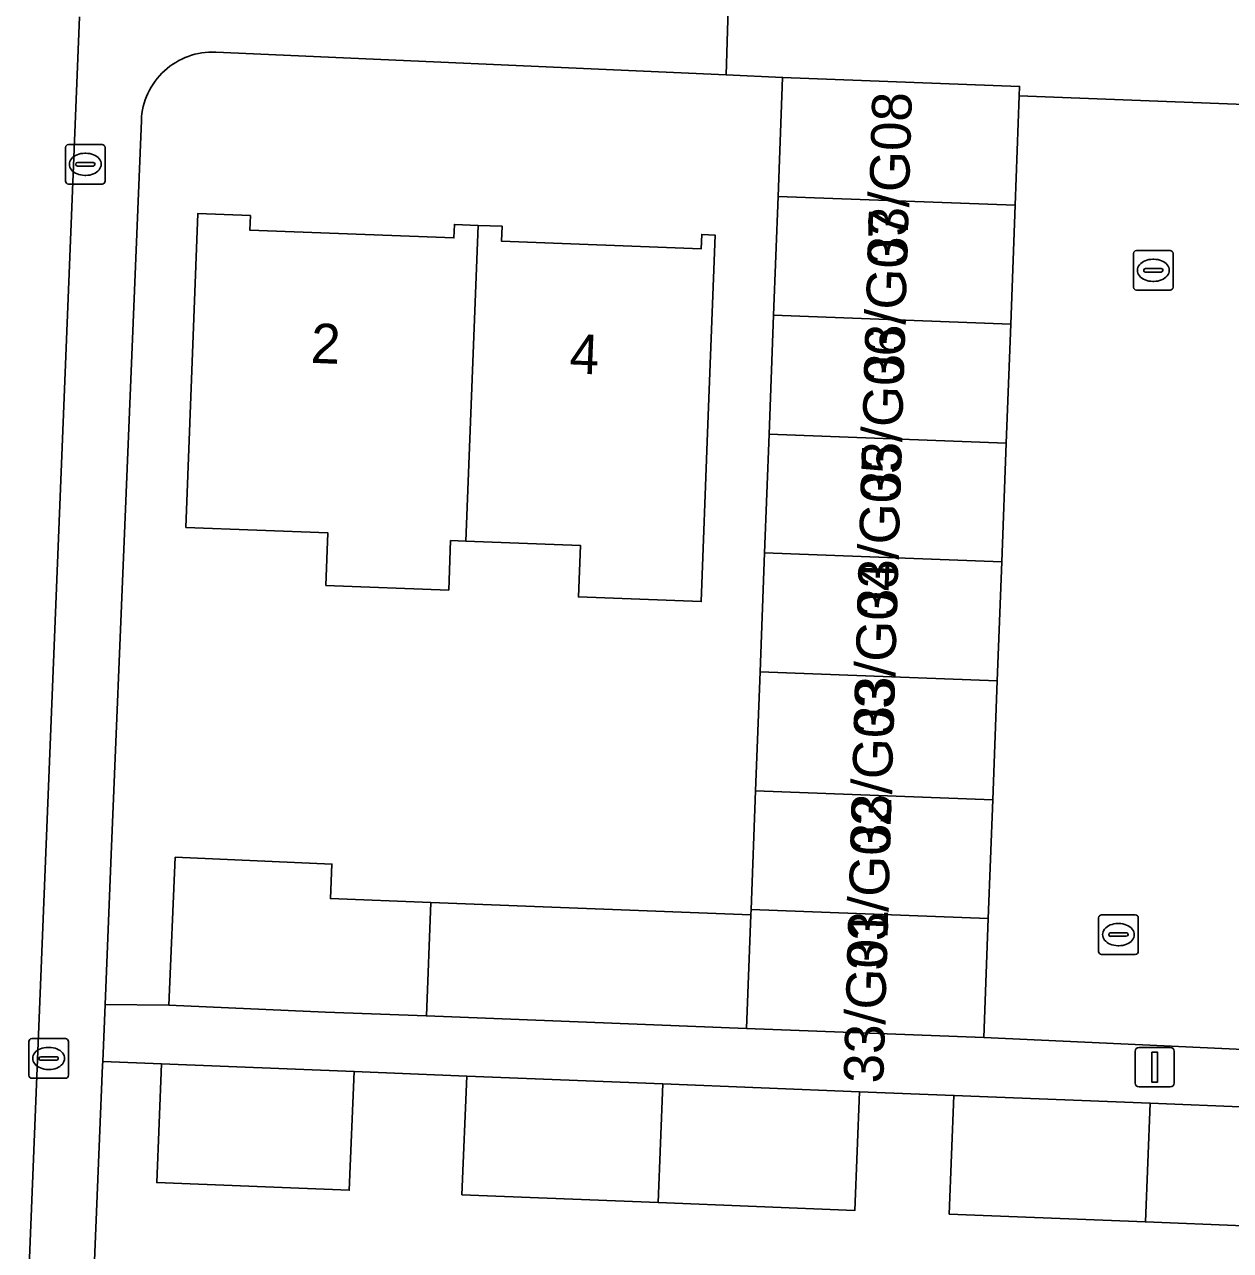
# Model space of a CAD drawing. Extents: x 161354 to 162026, y 386504 to 387460.
# Drawn here: x 161688.63 to 161719.09, y 387311.28 to 387342.24 of the extents above; entities that cross this region are included whole.
import ezdxf

# ---------------------------------------------------------------- set-up
doc = ezdxf.new("R2010")
doc.units = 0
for name, color, linetype in [('IMGEO_Erf', 7, 'Continuous'), ('IMGEO_Kolk', 7, 'Continuous'), ('IMGEO_Lichtmast', 7, 'Continuous'), ('IMGEO_Muur', 7, 'Continuous'), ('IMGEO_Pand', 7, 'Continuous'), ('IMGEO_Pand_nummerreeks', 7, 'Continuous'), ('IMGEO_Rijbaan_lokaal_open', 7, 'Continuous'), ('IMGEO_Rioolput', 7, 'Continuous'), ('IMGEO_Voetpad_open', 7, 'Continuous')]:
    doc.layers.add(name, color=color, linetype=linetype)

msp = doc.modelspace()

# ---------------------------------------------------------------- linework, layer by layer
at = {"layer": 'IMGEO_Erf'}
for points in [[(161707.214, 387325.889), (161707.327, 387328.891), (161707.441, 387331.893), (161707.554, 387334.895), (161707.668, 387337.897), (161707.781, 387340.899), (161706.356, 387340.963), (161693.468, 387341.539)], [(161691.585, 387339.813), (161691.166, 387329.595), (161690.825, 387321.276), (161690.67, 387317.493), (161692.281, 387317.469), (161692.441, 387321.207), (161696.398, 387321.037), (161696.361, 387320.166), (161698.894, 387320.067), (161706.982, 387319.751), (161706.987, 387319.885), (161707.1, 387322.887), (161707.214, 387325.889)], [(161736.6, 387311.215), (161736.719, 387314.213), (161734.31, 387314.309), (161734.191, 387311.311), (161729.234, 387311.508), (161724.278, 387311.706), (161724.398, 387314.703), (161722.033, 387314.797), (161721.914, 387311.8), (161716.945, 387311.998), (161711.989, 387312.195), (161712.108, 387315.193), (161709.726, 387315.287), (161709.607, 387312.29), (161704.639, 387312.488), (161699.683, 387312.685), (161699.802, 387315.683), (161696.956, 387315.796), (161696.837, 387312.798), (161691.974, 387312.992), (161692.093, 387315.99), (161690.611, 387316.049), (161690.607, 387315.961), (161689.731, 387294.569)]]:
    msp.add_lwpolyline(points, dxfattribs=at)
msp.add_lwpolyline([(161699.783, 387329.191), (161699.395, 387329.206), (161699.347, 387327.956), (161696.245, 387328.073), (161696.295, 387329.4), (161692.709, 387329.536), (161693.008, 387337.463), (161694.341, 387337.413), (161694.327, 387337.043), (161699.479, 387336.849), (161699.492, 387337.187), (161700.092, 387337.165), (161700.697, 387337.142), (161700.683, 387336.764), (161705.725, 387336.574), (161705.739, 387336.934), (161706.075, 387336.921), (161705.887, 387331.925), (161705.727, 387327.664), (161702.625, 387327.781), (161702.674, 387329.083)], close=True, dxfattribs=at)
msp.add_arc((161693.386, 387339.738), 1.803, 87.3982, 177.62, dxfattribs=at)
at = {"layer": 'IMGEO_Kolk'}
for p, q in [((161689.668, 387338.28), (161689.668, 387339.132)), ((161689.743, 387339.206), (161690.595, 387339.206)), ((161690.156, 387338.986), (161690.181, 387338.986)), ((161690.669, 387339.132), (161690.669, 387338.28)), ((161689.927, 387338.7), (161689.927, 387338.712)), ((161690.365, 387338.663), (161689.967, 387338.663)), ((161689.97, 387338.749), (161690.368, 387338.749)), ((161690.411, 387338.712), (161690.411, 387338.7)), ((161690.179, 387338.426), (161690.154, 387338.426)), ((161690.595, 387338.206), (161689.743, 387338.206)), ((161688.742, 387315.701), (161688.742, 387316.553)), ((161688.817, 387316.627), (161689.669, 387316.627)), ((161689.23, 387316.407), (161689.255, 387316.407)), ((161689.743, 387316.553), (161689.743, 387315.701)), ((161689.001, 387316.121), (161689.001, 387316.133)), ((161689.439, 387316.084), (161689.041, 387316.084)), ((161689.044, 387316.17), (161689.442, 387316.17)), ((161689.485, 387316.133), (161689.485, 387316.121)), ((161689.253, 387315.847), (161689.228, 387315.847)), ((161689.669, 387315.627), (161688.817, 387315.627))]:
    msp.add_line(p, q, dxfattribs=at)
for points in [[(161689.668, 387338.28), (161689.668, 387339.132)], [(161689.743, 387339.206), (161690.595, 387339.206)], [(161690.669, 387339.132), (161690.669, 387338.28)], [(161690.595, 387338.206), (161689.743, 387338.206)], [(161688.742, 387315.701), (161688.742, 387316.553)], [(161688.817, 387316.627), (161689.669, 387316.627)], [(161689.743, 387316.553), (161689.743, 387315.701)], [(161689.669, 387315.627), (161688.817, 387315.627)]]:
    msp.add_lwpolyline(points, dxfattribs=at)
for centre, radius, start, end in [((161689.745, 387339.13), 0.0765, 91.552, 178.448), ((161689.745, 387339.13), 0.0765, 91.552, 178.448), ((161690.593, 387339.13), 0.0765, 1.552, 88.448), ((161690.593, 387339.13), 0.0765, 1.552, 88.448), ((161689.967, 387338.709), 0.0403, 85.8775, 175.7526), ((161689.964, 387338.699), 0.0366, 178.938, 274.7102), ((161690.368, 387338.706), 0.043, 264.8664, 352.4533), ((161690.372, 387338.711), 0.0386, 1.7309, 96.639), ((161689.745, 387338.282), 0.0765, 181.552, 268.448), ((161689.745, 387338.282), 0.0765, 181.552, 268.448), ((161690.593, 387338.282), 0.0765, 271.552, 358.448), ((161690.593, 387338.282), 0.0765, 271.552, 358.448), ((161688.819, 387316.551), 0.0765, 91.552, 178.448), ((161688.819, 387316.551), 0.0765, 91.552, 178.448), ((161689.667, 387316.551), 0.0765, 1.552, 88.448), ((161689.667, 387316.551), 0.0765, 1.552, 88.448), ((161689.041, 387316.13), 0.0403, 85.8775, 175.7526), ((161689.038, 387316.12), 0.0366, 178.938, 274.7102), ((161689.442, 387316.127), 0.043, 264.8664, 352.4533), ((161689.446, 387316.132), 0.0386, 1.7309, 96.639), ((161688.819, 387315.703), 0.0765, 181.552, 268.448), ((161688.819, 387315.703), 0.0765, 181.552, 268.448), ((161689.667, 387315.703), 0.0765, 271.552, 358.448), ((161689.667, 387315.703), 0.0765, 271.552, 358.448)]:
    msp.add_arc(centre, radius, start, end, dxfattribs=at)
for centre, major_axis, ratio, start_param, end_param in [((161690.155, 387338.706), (-0.387, 0.002), 0.722429, 4.712389, 7.853982), ((161690.18, 387338.706), (-0.39, 0.002), 0.717154, 1.570796, 4.712389), ((161689.229, 387316.127), (-0.387, 0.002), 0.722429, 4.712389, 7.853982), ((161689.254, 387316.127), (-0.39, 0.002), 0.717154, 1.570796, 4.712389)]:
    msp.add_ellipse(centre, major_axis=major_axis, ratio=ratio, start_param=start_param, end_param=end_param, dxfattribs=at)
at = {"layer": 'IMGEO_Lichtmast'}
for p, q in [((161716.783, 387316.407), (161717.573, 387316.407)), ((161717.573, 387316.407), (161716.783, 387316.407)), ((161716.683, 387315.507), (161716.683, 387316.307)), ((161716.683, 387316.307), (161716.683, 387315.507)), ((161717.673, 387316.307), (161717.673, 387315.507)), ((161717.673, 387315.507), (161717.673, 387316.307)), ((161717.573, 387315.407), (161716.783, 387315.407)), ((161716.783, 387315.407), (161717.573, 387315.407))]:
    msp.add_line(p, q, dxfattribs=at)
msp.add_lwpolyline([(161717.103, 387316.282), (161717.253, 387316.282), (161717.253, 387315.532), (161717.103, 387315.532), (161717.103, 387316.282)], dxfattribs=at)
for centre, start, end in [((161716.783, 387316.307), 90, 180), ((161716.783, 387316.307), 90, 180), ((161717.573, 387316.307), 0, 90), ((161717.573, 387316.307), 360, 90), ((161716.783, 387315.507), 180, 270), ((161716.783, 387315.507), 180, 270), ((161717.573, 387315.507), 270, 0), ((161717.573, 387315.507), 270, 0)]:
    msp.add_arc(centre, 0.1, start, end, dxfattribs=at)
at = {"layer": 'IMGEO_Muur'}
msp.add_lwpolyline([(161691.166, 387329.595), (161690.825, 387321.276)], dxfattribs=at)
at = {"layer": 'IMGEO_Pand'}
for points in [[(161713.759, 387340.437), (161713.768, 387340.673), (161707.781, 387340.899), (161707.668, 387337.897), (161713.655, 387337.671)], [(161713.655, 387337.671), (161707.668, 387337.897), (161707.554, 387334.895), (161713.541, 387334.669)], [(161700.092, 387337.165), (161699.492, 387337.187), (161699.479, 387336.849), (161694.327, 387337.043), (161694.341, 387337.413), (161693.008, 387337.463), (161692.709, 387329.536), (161696.295, 387329.4), (161696.245, 387328.073), (161699.347, 387327.956), (161699.395, 387329.206), (161699.783, 387329.191)], [(161699.783, 387329.191), (161702.674, 387329.083), (161702.625, 387327.781), (161705.727, 387327.664), (161705.887, 387331.925), (161706.075, 387336.921), (161705.739, 387336.934), (161705.725, 387336.574), (161700.683, 387336.764), (161700.697, 387337.142), (161700.092, 387337.165)], [(161713.541, 387334.669), (161707.554, 387334.895), (161707.441, 387331.893), (161713.428, 387331.667)], [(161713.428, 387331.667), (161707.441, 387331.893), (161707.327, 387328.891), (161713.314, 387328.665)], [(161713.314, 387328.665), (161707.327, 387328.891), (161707.214, 387325.889), (161713.201, 387325.663)], [(161713.201, 387325.663), (161707.214, 387325.889), (161707.1, 387322.887), (161713.088, 387322.661)], [(161713.088, 387322.661), (161707.1, 387322.887), (161706.987, 387319.885), (161712.974, 387319.659)], [(161698.894, 387320.067), (161696.361, 387320.166), (161696.398, 387321.037), (161692.441, 387321.207), (161692.281, 387317.469), (161696.238, 387317.299), (161698.786, 387317.199)], [(161706.87, 387316.883), (161706.982, 387319.751), (161698.894, 387320.067), (161698.786, 387317.199)], [(161712.861, 387316.657), (161712.974, 387319.659), (161706.987, 387319.885), (161706.982, 387319.751), (161706.87, 387316.883)], [(161696.956, 387315.796), (161692.093, 387315.99), (161691.974, 387312.992), (161696.837, 387312.798)], [(161704.758, 387315.485), (161699.802, 387315.683), (161699.683, 387312.685), (161704.639, 387312.488)], [(161709.726, 387315.287), (161704.758, 387315.485), (161704.639, 387312.488), (161709.607, 387312.29)], [(161717.064, 387314.995), (161712.108, 387315.193), (161711.989, 387312.195), (161716.945, 387311.998)], [(161722.033, 387314.797), (161717.064, 387314.995), (161716.945, 387311.998), (161721.914, 387311.8)]]:
    msp.add_lwpolyline(points, close=True, dxfattribs=at)
at = {"layer": 'IMGEO_Rijbaan_lokaal_open'}
for points in [[(161686.519, 387379.387), (161686.356, 387375.816), (161684.258, 387323.082), (161682.942, 387323.144), (161682.928, 387322.604), (161682.635, 387317.904), (161682.667, 387316.174), (161683.979, 387316.118), (161683.499, 387304.784), (161683.277, 387296.896), (161683.26, 387295.867), (161688.221, 387295.718), (161688.277, 387296.793), (161688.52, 387305.232), (161690.025, 387342.43)], [(161721.859, 387340.12), (161713.759, 387340.437), (161713.655, 387337.671), (161713.541, 387334.669), (161713.428, 387331.667), (161713.314, 387328.665), (161713.201, 387325.663), (161713.088, 387322.661), (161712.974, 387319.659), (161712.861, 387316.657), (161745.834, 387315.132), (161746.03, 387320.109), (161722.997, 387320.979)]]:
    msp.add_lwpolyline(points, dxfattribs=at)
at = {"layer": 'IMGEO_Rioolput'}
for p, q in [((161716.718, 387336.529), (161717.57, 387336.529)), ((161716.643, 387335.603), (161716.643, 387336.455)), ((161717.131, 387336.309), (161717.156, 387336.309)), ((161717.644, 387336.455), (161717.644, 387335.603)), ((161716.902, 387336.023), (161716.902, 387336.035)), ((161717.34, 387335.986), (161716.942, 387335.986)), ((161716.945, 387336.072), (161717.343, 387336.072)), ((161717.386, 387336.035), (161717.386, 387336.023)), ((161717.154, 387335.749), (161717.129, 387335.749)), ((161717.57, 387335.529), (161716.718, 387335.529)), ((161715.837, 387319.754), (161716.689, 387319.754)), ((161715.762, 387318.828), (161715.762, 387319.68)), ((161716.25, 387319.534), (161716.275, 387319.534)), ((161716.763, 387319.68), (161716.763, 387318.828)), ((161716.021, 387319.248), (161716.021, 387319.26)), ((161716.459, 387319.211), (161716.061, 387319.211)), ((161716.064, 387319.297), (161716.462, 387319.297)), ((161716.505, 387319.26), (161716.505, 387319.248)), ((161716.273, 387318.974), (161716.248, 387318.974)), ((161716.689, 387318.754), (161715.837, 387318.754))]:
    msp.add_line(p, q, dxfattribs=at)
for points in [[(161716.718, 387336.529), (161717.57, 387336.529)], [(161716.643, 387335.603), (161716.643, 387336.455)], [(161717.644, 387336.455), (161717.644, 387335.603)], [(161717.57, 387335.529), (161716.718, 387335.529)], [(161715.837, 387319.754), (161716.689, 387319.754)], [(161715.762, 387318.828), (161715.762, 387319.68)], [(161716.763, 387319.68), (161716.763, 387318.828)], [(161716.689, 387318.754), (161715.837, 387318.754)]]:
    msp.add_lwpolyline(points, dxfattribs=at)
for centre, radius, start, end in [((161716.72, 387336.453), 0.0765, 91.552, 178.448), ((161716.72, 387336.453), 0.0765, 91.552, 178.448), ((161717.568, 387336.453), 0.0765, 1.552, 88.448), ((161717.568, 387336.453), 0.0765, 1.552, 88.448), ((161716.942, 387336.032), 0.0403, 85.8775, 175.7526), ((161716.939, 387336.022), 0.0366, 178.938, 274.7102), ((161717.343, 387336.029), 0.043, 264.8664, 352.4533), ((161717.347, 387336.034), 0.0386, 1.7309, 96.639), ((161716.72, 387335.605), 0.0765, 181.552, 268.448), ((161716.72, 387335.605), 0.0765, 181.552, 268.448), ((161717.568, 387335.605), 0.0765, 271.552, 358.448), ((161717.568, 387335.605), 0.0765, 271.552, 358.448), ((161715.839, 387319.678), 0.0765, 91.552, 178.448), ((161715.839, 387319.678), 0.0765, 91.552, 178.448), ((161716.687, 387319.678), 0.0765, 1.552, 88.448), ((161716.687, 387319.678), 0.0765, 1.552, 88.448), ((161716.061, 387319.257), 0.0403, 85.8775, 175.7526), ((161716.058, 387319.247), 0.0366, 178.938, 274.7102), ((161716.462, 387319.254), 0.043, 264.8664, 352.4533), ((161716.466, 387319.259), 0.0386, 1.7309, 96.639), ((161715.839, 387318.83), 0.0765, 181.552, 268.448), ((161715.839, 387318.83), 0.0765, 181.552, 268.448), ((161716.687, 387318.83), 0.0765, 271.552, 358.448), ((161716.687, 387318.83), 0.0765, 271.552, 358.448)]:
    msp.add_arc(centre, radius, start, end, dxfattribs=at)
for centre, major_axis, ratio, start_param, end_param in [((161717.13, 387336.029), (-0.387, 0.002), 0.722429, 4.712389, 7.853982), ((161717.155, 387336.029), (-0.39, 0.002), 0.717154, 1.570796, 4.712389), ((161716.249, 387319.254), (-0.387, 0.002), 0.722429, 4.712389, 7.853982), ((161716.274, 387319.254), (-0.39, 0.002), 0.717154, 1.570796, 4.712389)]:
    msp.add_ellipse(centre, major_axis=major_axis, ratio=ratio, start_param=start_param, end_param=end_param, dxfattribs=at)
at = {"layer": 'IMGEO_Voetpad_open'}
for points in [[(161693.468, 387341.539), (161706.356, 387340.963), (161706.431, 387343.475), (161703.176, 387343.61), (161701.728, 387343.63), (161698.297, 387343.807), (161698.237, 387343.817), (161694.268, 387343.953), (161692.182, 387344.022)], [(161723.691, 387342.043), (161723.722, 387342.811), (161722.273, 387342.873), (161719.265, 387343.003), (161711.084, 387343.283), (161706.431, 387343.475), (161706.356, 387340.963), (161707.781, 387340.899), (161713.768, 387340.673), (161713.759, 387340.437), (161721.859, 387340.12), (161721.184, 387322.827)], [(161690.025, 387342.43), (161688.52, 387305.232), (161688.277, 387296.793), (161688.221, 387295.718), (161688.183, 387294.558)], [(161690.607, 387315.961), (161690.611, 387316.049), (161690.67, 387317.493), (161690.825, 387321.276), (161691.166, 387329.595), (161691.585, 387339.813)], [(161689.731, 387294.569), (161690.607, 387315.961)]]:
    msp.add_lwpolyline(points, dxfattribs=at)
msp.add_lwpolyline([(161712.861, 387316.657), (161706.87, 387316.883), (161698.786, 387317.199), (161696.238, 387317.299), (161692.281, 387317.469), (161690.67, 387317.493), (161690.611, 387316.049), (161692.093, 387315.99), (161696.956, 387315.796), (161699.802, 387315.683), (161704.758, 387315.485), (161709.726, 387315.287), (161712.108, 387315.193), (161717.064, 387314.995), (161722.033, 387314.797), (161724.398, 387314.703), (161729.354, 387314.506), (161734.31, 387314.309), (161736.719, 387314.213), (161741.58, 387314.019), (161745.78, 387313.85), (161745.834, 387315.132)], close=True, dxfattribs=at)
msp.add_arc((161693.386, 387339.738), 1.803, 87.3982, 177.62, dxfattribs=at)

# ---------------------------------------------------------------- texts
at = {"layer": 'IMGEO_Pand_nummerreeks'}
for s, rotation, p in [('33/G08', 88.3386, (161710.921, 387336.133)), ('33/G07', 88.3381, (161710.834, 387333.166)), ('2', 357.6692, (161695.851, 387333.695)), ('4', 357.6692, (161702.387, 387333.429)), ('33/G06', 88.3381, (161710.748, 387330.202)), ('33/G05', 88.3381, (161710.662, 387327.237)), ('33/G04', 88.3381, (161710.576, 387324.273)), ('33/G03', 88.3381, (161710.49, 387321.308)), ('33/G02', 88.3381, (161710.404, 387318.338)), ('33/G01', 88.3381, (161710.322, 387315.49))]:
    msp.add_text(s, height=1, rotation=rotation, dxfattribs=at).set_placement(p)

doc.saveas('drawing.dxf')
